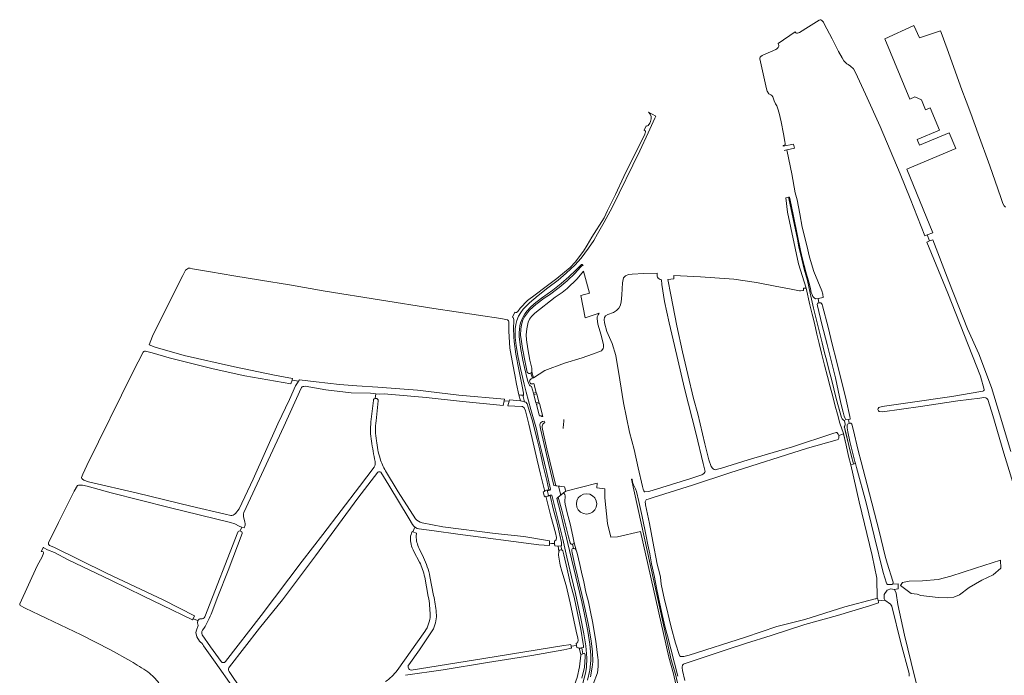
# Model space of a CAD drawing. Header units: metres. Extents: x 209813 to 223847, y 571801 to 587119.
# Tile 528 of 656: x 211902 to 212751, y 586186 to 586752. Entities that reach past the tile are written whole.
import ezdxf

# ---------------------------------------------------------------- set-up
doc = ezdxf.new("R2010")
doc.units = ezdxf.units.M
for name, color, linetype, lineweight in [('B-RO-GK-BESCHOEIING-G', 8, 'GK-BESCHOEIING', 0), ('B-RO-GR-BOUWLAND-GV', 8, 'Continuous', 0), ('B-RO-GR-GRAS-GV', 8, 'Continuous', 0), ('B-RO-OG-TERREIN_CULTUURSCHEIDING-GV', 8, 'Continuous', 0), ('B-RO-OG-WEG-GV', 8, 'Continuous', 0), ('B-RO-VH-ONVERHARD-GV', 8, 'Continuous', 0), ('B-RO-VH-VERHARDING_OPEN-GV', 8, 'Continuous', 0), ('B-RO-VH-VERHARDING_TEGEL-GV', 8, 'Continuous', 0)]:
    doc.layers.add(name, color=color, linetype=linetype, lineweight=lineweight)
doc.linetypes.add('GK-BESCHOEIING', pattern='A,30,-5,[1,NLCS.shx,S=1,R=0,X=0,Y=0],-5', length=40)

msp = doc.modelspace()

# ---------------------------------------------------------------- linework, layer by layer
at = {"layer": 'B-RO-GK-BESCHOEIING-G', "flags": 128}
for points in [[(212332.685, 586427.823), (212334.368, 586427.646)], [(212334.368, 586427.646), (212335.833, 586427.492)], [(212335.833, 586427.492), (212335.999, 586427.475)], [(212335.999, 586427.475), (212336.57, 586427.415)], [(212335.198, 586422.368), (212334.031, 586422.624)], [(212335.465, 586422.309), (212335.198, 586422.368)], [(212337.268, 586421.913), (212335.465, 586422.309)], [(212337.45, 586421.873), (212337.268, 586421.913)], [(212338.693, 586421.6), (212337.45, 586421.873)], [(212370.815, 586398.97), (212370.866, 586399.536)], [(212370.866, 586399.536), (212371.356, 586405.029)], [(212371.356, 586405.029), (212371.493, 586406.565)], [(212364.61, 586349.36), (212365.421, 586349.277)], [(212365.421, 586349.277), (212366.758, 586349.139)], [(212366.758, 586349.139), (212366.781, 586349.137)], [(212366.781, 586349.137), (212368.099, 586349.001)], [(212368.099, 586349.001), (212369.327, 586348.875)], [(212355.826, 586345.277), (212354.789, 586345.028)], [(212356.559, 586345.454), (212355.826, 586345.277)], [(212357.161, 586340.312), (212355.993, 586340.026)], [(212357.201, 586345.608), (212356.559, 586345.454)], [(212357.811, 586340.471), (212357.161, 586340.312)], [(212357.546, 586345.691), (212357.201, 586345.608)], [(212358.534, 586345.929), (212357.546, 586345.691)], [(212358.489, 586340.637), (212357.811, 586340.471)], [(212358.719, 586340.693), (212358.489, 586340.637)], [(212359.628, 586340.915), (212358.719, 586340.693)], [(212367.849, 586340.547), (212366.677, 586339.627)], [(212368.689, 586341.206), (212367.849, 586340.547)], [(212368.758, 586341.26), (212368.689, 586341.206)], [(212369.834, 586342.104), (212368.758, 586341.26)], [(212371.243, 586343.21), (212369.834, 586342.104)], [(212359.132, 586301.761), (212359.166, 586300.265)], [(212359.166, 586300.265), (212359.175, 586299.852)], [(212359.175, 586299.852), (212359.2, 586298.749)], [(212359.2, 586298.749), (212359.22, 586297.839)], [(212363.275, 586301.616), (212363.425, 586299.93)], [(212363.425, 586299.93), (212363.461, 586299.522)], [(212363.461, 586299.522), (212363.531, 586298.743)], [(212363.531, 586298.743), (212363.638, 586297.556)], [(212382.283, 586212.02), (212382.094, 586213.232)], [(212377.606, 586211.966), (212377.746, 586211.06)], [(212377.746, 586211.06), (212377.789, 586210.785)], [(212377.789, 586210.785), (212377.886, 586210.154)], [(212377.886, 586210.154), (212377.991, 586209.467)], [(212382.369, 586211.471), (212382.283, 586212.02)], [(212382.462, 586210.884), (212382.369, 586211.471)], [(212382.64, 586209.747), (212382.462, 586210.884)], [(212385.777, 586209.25), (212384.652, 586209.095)], [(212386.301, 586209.323), (212385.777, 586209.25)], [(212386.17, 586203.77), (212387.232, 586204.104)], [(212386.817, 586209.394), (212386.301, 586209.323)], [(212387.077, 586209.43), (212386.817, 586209.394)], [(212387.232, 586204.104), (212387.763, 586204.271)], [(212388.43, 586209.618), (212387.361, 586209.47)], [(212387.83, 586204.292), (212388.294, 586204.438)], [(212388.294, 586204.438), (212389.351, 586204.77)]]:
    msp.add_lwpolyline(points, dxfattribs=at)
at = {"layer": 'B-RO-GR-BOUWLAND-GV', "flags": 128}
for points in [[(212596.11, 586748.17), (212595.37, 586749.49), (212594.15, 586751.15), (212593.23, 586751.61), (212592.51, 586751.77), (212591.63, 586751.47), (212582.45, 586745.73), (212574.83, 586740.61), (212572.99, 586740.11), (212572.53, 586740.09), (212572.07, 586740.19), (212571.73, 586740.45), (212571.117, 586741.184), (212556.422, 586731.118), (212556.75, 586730.479), (212556.894, 586729.79), (212556.91, 586729.15), (212556.83, 586728.97), (212556.67, 586728.41), (212556.39, 586727.89), (212555.15, 586726.71), (212554.25, 586726.13), (212549.67, 586724.13), (212543.73, 586721.39), (212542.71, 586720.85), (212541.31, 586719.95), (212540.87, 586719.39), (212540.59, 586718.77), (212540.65, 586718.07), (212546.27, 586692.15), (212546.95, 586689.97), (212547.37, 586689.11), (212547.79, 586688.51), (212548.33, 586687.85), (212549.97, 586686.81), (212551.01, 586686.23), (212551.67, 586685.27), (212552.13, 586684.19), (212552.89, 586681.59), (212554.17, 586679.07), (212555.13, 586677.31), (212556.23, 586674.81), (212557.37, 586670.99), (212558.93, 586663.47), (212560.87, 586653.23), (212562.11, 586646.71), (212562.53, 586644.93), (212562.461, 586643.68), (212560.641, 586643.254), (212560.818, 586642.455), (212569.668, 586644.323), (212570.334, 586640.974), (212561.586, 586638.974), (212561.627, 586638.79), (212563.893, 586639.315), (212564.19, 586638.09), (212568.03, 586618.57), (212571.177, 586602.211), (212572.775, 586596.204), (212575.015, 586584.016), (212577.229, 586572.621), (212581.178, 586556.788), (212583.435, 586546.829), (212587.222, 586534.455), (212594.087, 586517.794), (212594.97, 586514.835), (212595.328, 586511.805), (212591.034, 586511.082), (212591.587, 586507.23), (212592.5, 586507.28), (212593.32, 586507.18), (212593.88, 586506.78), (212594.26, 586505.98), (212594.66, 586504.7), (212599.52, 586486.42), (212603.1, 586471.74), (212606.72, 586457.14), (212614.96, 586423.5), (212618.32, 586409.14), (212618.58, 586407.54), (212618.46, 586406.896), (212617.011, 586406.672), (212617.591, 586403.127), (212618.292, 586403.39), (212619.08, 586403.56), (212619.44, 586403.26), (212619.92, 586402.48), (212620.96, 586398.2), (212625.54, 586379.88), (212627.911, 586370.179), (212633.208, 586350.241), (212643.399, 586310.282), (212648.769, 586288.578), (212650.382, 586282.555), (212655.35, 586267.041), (212655.528, 586266.237), (212655.556, 586265.364)], [(212733.979, 586431.823), (212734.042, 586432.512), (212730.999, 586443.89), (212702.688, 586515.592), (212684.698, 586559.803), (212686.983, 586560.717), (212685.015, 586566.029), (212682.855, 586565.237), (212670.15, 586597.53), (212661.73, 586618.63), (212644.53, 586659.67), (212631.69, 586687.35), (212623.21, 586706.11), (212621.27, 586709.23), (212618.89, 586711.63), (212616.81, 586713.17), (212615.57, 586713.77), (212614.67, 586714.47), (212613.11, 586716.23), (212611.65, 586718.87), (212608.45, 586724.21), (212602.83, 586735.37), (212596.11, 586748.17)], [(212643.245, 586417.007), (212646.139, 586417.704), (212668.349, 586421.021), (212706.326, 586426.548), (212731.264, 586430.658), (212732.946, 586431.142)], [(212736.535, 586424.761), (212735.429, 586425.336), (212733.899, 586425.593), (212730.404, 586425.092), (212711.258, 586422.703), (212679.242, 586417.87), (212646.485, 586413.189), (212643.653, 586413.421)], [(212774.566, 586298.052), (212775.441, 586300.455), (212775.326, 586301.991), (212770.531, 586316.062), (212762.333, 586341.112), (212751.025, 586377.527), (212741.553, 586410.083), (212737.623, 586423.023)], [(212640.71, 586251.882), (212641.671, 586252.032), (212641.524, 586269.512), (212637.588, 586289.181), (212626.198, 586335.63), (212618.94, 586367.56), (212616.96, 586374.92), (212614.94, 586384.36), (212612.716, 586394.133), (212608.595, 586392.712), (212608.783, 586391.96), (212608.757, 586390.482), (212608.054, 586389.412), (212605.233, 586388.485), (212581.674, 586381.866), (212514.535, 586360.649), (212482.582, 586349.867), (212448.605, 586339.373), (212444.24, 586337.96), (212443.18, 586337.5), (212442.62, 586337.1), (212442.24, 586336.62), (212441.94, 586336.08), (212441.76, 586335.52), (212441.8, 586333.62), (212441.88, 586332.86), (212445.24, 586316.72), (212448.28, 586301.16), (212451.9, 586281.72), (212454.16, 586272.94), (212454.76, 586270.46), (212455.54, 586264.38), (212458.34, 586250.84), (212460.36, 586243.06), (212462.24, 586234.48), (212463.99, 586227.38), (212467.91, 586213.38), (212470.93, 586203.62), (212471.39, 586202.52), (212471.69, 586202.16), (212472.11, 586202.04), (212473.47, 586201.92), (212475.09, 586202)], [(212654.952, 586264.341), (212659.826, 586264.745), (212659.943, 586260.445), (212656.578, 586259.797)], [(212656.615, 586259.742), (212658.06, 586256.565), (212659.578, 586246.825), (212665.245, 586220.467), (212674.112, 586184.993), (212682.079, 586154.182), (212690.914, 586119.544), (212697.922, 586091.025), (212706.647, 586055.367), (212709.403, 586044.601), (212710.141, 586043.541), (212711.464, 586042.668), (212713.265, 586042.781), (212722.848, 586044.893), (212734.658, 586047.828), (212746.393, 586051.051), (212750.115, 586052.071), (212751.198, 586052.14), (212752.289, 586051.578)], [(212475.09, 586202), (212478.37, 586202.78), (212479.637, 586203.202), (212528.089, 586218.722), (212555.088, 586227.913), (212579.314, 586233.986), (212613.843, 586244.775), (212640.129, 586251.791)]]:
    msp.add_lwpolyline(points, dxfattribs=at)
at = {"layer": 'B-RO-GR-BOUWLAND-GV'}
for points in [[(212732.946, 586431.142, 0.2109667), (212733.979, 586431.823)], [(212737.623, 586423.023, 0.1001852), (212736.535, 586424.761)], [(212643.653, 586413.421, -0.5493543), (212643.245, 586417.007)], [(212655.556, 586265.364, -0.2903025), (212654.952, 586264.341)], [(212656.578, 586259.797, 0.020938), (212656.615, 586259.742)], [(212640.129, 586251.791, -0.0717769), (212640.71, 586251.882)]]:
    msp.add_lwpolyline(points, format="xyb", dxfattribs=at)
at = {"layer": 'B-RO-GR-BOUWLAND-GV', "flags": 128}
msp.add_lwpolyline([(212663.713, 586265.805), (212669.269, 586267.128), (212681.043, 586267.26), (212694.405, 586268.451), (212705.385, 586271.361), (212726.552, 586278.108), (212748.247, 586285.252), (212748.644, 586278.24), (212741.897, 586272.552), (212732.108, 586267.789), (212721.26, 586261.439), (212712.926, 586255.222), (212707.898, 586253.237), (212702.342, 586252.576), (212694.405, 586252.84), (212679.456, 586254.56), (212676.413, 586255.751), (212671.254, 586256.412), (212661.861, 586263.291)], close=True, dxfattribs=at)
at = {"layer": 'B-RO-GR-GRAS-GV', "flags": 128}
for points in [[(212752.418, 586589.869), (212751.37, 586591.15), (212750.15, 586593.19), (212748.91, 586597.33), (212746.05, 586605.63), (212738.99, 586625.69), (212729.01, 586653.29), (212722.49, 586670.73), (212718.51, 586681.45), (212714.93, 586691.15), (212702.09, 586726.57), (212697.05, 586740.77), (212696.483, 586742.179), (212678.403, 586736.224), (212673.49, 586746.718), (212648.316, 586735.293), (212670.028, 586683.02), (212674.289, 586685.028), (212680.03, 586682.703), (212683.5, 586673.837), (212687.556, 586675.544), (212695.628, 586656.371), (212676.39, 586648.273), (212678.436, 586643.413), (212703.91, 586654.136), (212709.626, 586640.558), (212673.413, 586625.314), (212667.264, 586622.757), (212689.927, 586567.687), (212685.015, 586566.029), (212686.983, 586560.717), (212689.805, 586561.846), (212703.662, 586525.682), (212719.676, 586484.822), (212729.411, 586463.189), (212740.382, 586434.143), (212747.244, 586411.411), (212757.229, 586378.94)], [(212317.193, 586493.787), (212259.171, 586502.49), (212165.391, 586517.343), (212134.726, 586522.845), (212109.835, 586526.943), (212086.633, 586530.727), (212066.457, 586534.1), (212050.967, 586536.784), (212049.018, 586537.16), (212047.598, 586537.234)], [(212044.444, 586534.511), (212042.772, 586531.02), (212033.607, 586512.876), (212016.513, 586478.429), (212013.792, 586471.145), (212018.845, 586469.017), (212043.811, 586461.735), (212087.302, 586451.951), (212121.841, 586444.944), (212137.475, 586442.049), (212136.991, 586440.661)], [(212345.266, 586442.661), (212355.156, 586448.968), (212372.055, 586455.171), (212387.157, 586459.882), (212396.119, 586463.105), (212404.01, 586465.94), (212405.43, 586467.94), (212405.71, 586468.98), (212405.67, 586470.96), (212403.61, 586479.46), (212400.89, 586488.86), (212400.45, 586491.42), (212400.25, 586493.54), (212400.31, 586495.22), (212400.97, 586497), (212401.83, 586498.34), (212389.92, 586494.3), (212386.013, 586513.603), (212393.732, 586515.555), (212388.523, 586534.747), (212383.091, 586528.171), (212374.324, 586519.79), (212370.021, 586516.319), (212363.863, 586512.304), (212346.357, 586498.301), (212343.472, 586495.47), (212341.961, 586493.297), (212340.771, 586490.687), (212339.437, 586484.947), (212339.048, 586479.642), (212339.223, 586475.387), (212340.456, 586467.575), (212342.257, 586457.918), (212343.82, 586450.947), (212343.861, 586447.715)], [(212456.008, 586523.193), (212455.644, 586527.136), (212454.674, 586527.47), (212453.696, 586528.076), (212452.901, 586528.712), (212452.354, 586529.413), (212452.075, 586530.038), (212451.931, 586531.131), (212451.91, 586531.7), (212452.012, 586532.808), (212440.441, 586532.528), (212430.409, 586532.104), (212427.287, 586531.684), (212424.738, 586530.732), (212422.835, 586528.793), (212422.189, 586524.713), (212421.631, 586514.251), (212420.92, 586507.753), (212420.005, 586504.67), (212418.868, 586502.708), (212417.004, 586500.785), (212414.246, 586498.939), (212409.439, 586497.22), (212407.508, 586496.032), (212406.426, 586494.578), (212406.137, 586493.012), (212406.42, 586490.143), (212408.645, 586482.453), (212413.126, 586472.26), (212416.236, 586461.846), (212419.881, 586440.956), (212422.992, 586420.908), (212428.19, 586395.6), (212432.06, 586380.72), (212435.7, 586364.96), (212439.46, 586348.8), (212439.84, 586346.48), (212440.36, 586345), (212440.92, 586344.14), (212441.26, 586344.06), (212444.58, 586344.3), (212447.523, 586345.252), (212481.009, 586355.601), (212490.662, 586358.932)], [(212573.22, 586517.92), (212567.682, 586519.092), (212553.839, 586521.84), (212537.73, 586524.857), (212518.072, 586527.71), (212489.305, 586529.847), (212466.283, 586530.888), (212466.436, 586527.936), (212461.101, 586527.452), (212463.718, 586514.208), (212468.904, 586487.36), (212473.833, 586464.937), (212478.579, 586445.42), (212483.359, 586424.741), (212487.003, 586411.606), (212493.175, 586385.569), (212496.664, 586371.8), (212498.704, 586366.018), (212499.664, 586364.567)], [(212493.155, 586361.063), (212493.369, 586361.78), (212491.702, 586368.689), (212485.727, 586394.055), (212475.443, 586433.354), (212466.882, 586470.524), (212462.252, 586490.112), (212458.302, 586508.41), (212456.008, 586523.193)], [(212502.991, 586363.294), (212507.427, 586364.527), (212530.599, 586371.916), (212568.726, 586383.14), (212603.581, 586394.645), (212606.538, 586395.434), (212607.037, 586395.237), (212608.246, 586393.975), (212608.595, 586392.712), (212612.716, 586394.133), (212612.654, 586394.404), (212609.68, 586403.54), (212607.5, 586411.06), (212605.56, 586418.1), (212603.54, 586426.34), (212601.22, 586434.94), (212598.9, 586443.72), (212596.5, 586453.46), (212593.84, 586463.98), (212591.9, 586472.3), (212589.88, 586480.3), (212587.62, 586489.84), (212585.6, 586497.54), (212583.8, 586505.56), (212580.555, 586520.12), (212578.213, 586519.89), (212578.28, 586518.88), (212578.26, 586518.38), (212577.98, 586517.94), (212577.58, 586517.86), (212575.58, 586517.7), (212574.8, 586517.66), (212573.22, 586517.92)], [(212332.685, 586427.823), (212330.65, 586437.06), (212329.03, 586445.04), (212327.35, 586453.96), (212324.97, 586468.32), (212324.05, 586482.98), (212324.09, 586491.04), (212323.79, 586491.9), (212322.81, 586492.64), (212317.193, 586493.787)], [(212343.087, 586446.665), (212344.319, 586442.21), (212345.266, 586442.661), (212343.861, 586447.715)], [(212144.912, 586433.525), (212129.985, 586400.686), (212095.267, 586326.213), (212095.002, 586325.179), (212094.955, 586324.576), (212095.075, 586322.937), (212096.296, 586318.057), (212096.504, 586316.676), (212096.452, 586315.297), (212095.7, 586313.043), (212093.746, 586313.627), (212092.326, 586310.38)], [(212142.629, 586439.765), (212143.478, 586440.906), (212157.797, 586439.223), (212177.796, 586436.697), (212192.934, 586435.521), (212210.954, 586434.386), (212245.07, 586431.842), (212280.94, 586427.652), (212320.277, 586424.181), (212319.954, 586422.722)], [(212208.792, 586424.766), (212209.205, 586428.725), (212204.596, 586429.232), (212188.052, 586429.631), (212165.956, 586432.156), (212148.148, 586435.273), (212147.113, 586435.226)], [(212335.75, 586417.68), (212335.32, 586417.804), (212323.263, 586418.462), (212324.224, 586422.338), (212319.954, 586422.722), (212319.072, 586418.734), (212281.532, 586422.509), (212252.708, 586425.521), (212216.484, 586428.707), (212212.23, 586428.521), (212209.205, 586428.725)], [(212205.066, 586404.443), (212207.113, 586423.043)], [(212211.364, 586422.732), (212209.404, 586405.586)], [(212324.224, 586422.338), (212324.535, 586423.592), (212334.031, 586422.624)], [(212363.461, 586299.522), (212363.275, 586301.616), (212364.75, 586302.66), (212365.13, 586304.86), (212364.39, 586308.84), (212360.31, 586323.02), (212357.29, 586334.64), (212355.925, 586340.306), (212354.715, 586339.962), (212353.673, 586344.197), (212354.942, 586344.49), (212354.41, 586346.6), (212351.41, 586359.36), (212348.35, 586371.48), (212345.71, 586382.74), (212341.38, 586402.532), (212338.45, 586414.202), (212337.118, 586416.766), (212335.75, 586417.68)], [(212145.549, 586284.417), (212163.422, 586307.287), (212195.129, 586348.659), (212207.789, 586365.368)], [(212211.05, 586361.143), (212193.741, 586338.576), (212157.053, 586288.801), (212128.58, 586250.873), (212108.775, 586226.507), (212083.009, 586193.201), (212082.4, 586192.342), (212082.18, 586191.524)], [(212240.988, 586315.831), (212238.035, 586320.739), (212220.591, 586349.872), (212213.604, 586361.117)], [(212217.615, 586362.17), (212228.608, 586344.041), (212243.456, 586320.853)], [(212093.746, 586313.627), (212091.869, 586314.187), (212091.224, 586314.45), (212087.484, 586316.412), (212083.827, 586317.641), (212030.827, 586330.674), (211980.8, 586343.301), (211960.274, 586348.997), (211956.066, 586349.868), (211954.679, 586350.017), (211952.689, 586349.859), (211951.701, 586349.495), (211949.024, 586344.765), (211935.346, 586317.579), (211926.785, 586300.056), (211926.881, 586298.977), (211927.779, 586297.778), (211931.492, 586296.268), (211976.784, 586274.068), (212026.315, 586250.492), (212052.881, 586237.011), (212051.578, 586234.516)], [(212476.997, 586138.735), (212466.12, 586187.044), (212461.939, 586201.287), (212437.704, 586309.811), (212417.676, 586305.384), (212411.967, 586305.052), (212408.998, 586316.67), (212406.868, 586339.001), (212406.962, 586346.739), (212400.056, 586347.555), (212400.325, 586351.491), (212373.096, 586344.659), (212371.243, 586343.21), (212371.59, 586342.94), (212372.27, 586341.86), (212372.57, 586340.62), (212372.55, 586339.14), (212372.23, 586336.88), (212372.27, 586335.48), (212372.53, 586333.38), (212374.33, 586325.88), (212376.81, 586316.4), (212379.31, 586305.86), (212380.27, 586300.26)], [(212249.121, 586317.398), (212266.941, 586314.068), (212312.139, 586308.178), (212336.811, 586305.486), (212359.132, 586301.761), (212359.175, 586299.852)], [(212061.73, 586236.328), (212090.121, 586309.249)], [(212093.982, 586308.116), (212081.831, 586276.344), (212072.943, 586253.835), (212067.066, 586238.547)], [(212240.518, 586309.828), (212241.292, 586309.543), (212242.807, 586313.708)], [(212241.292, 586309.543), (212244.236, 586308.458), (212243.967, 586305.914)], [(212382.094, 586213.232), (212382.45, 586213.36), (212383.13, 586213.84), (212383.59, 586214.6), (212383.71, 586216.06), (212383.51, 586217.8), (212382.07, 586223.96), (212376.89, 586248.42), (212373.33, 586263.38), (212369.65, 586275.76), (212368.37, 586280.9), (212366.91, 586289.46), (212367.01, 586292.82), (212366.483, 586297.334), (212366.07, 586297.3), (212363.638, 586297.556), (212363.461, 586299.522), (212360.688, 586299.633), (212359.175, 586299.852), (212359.22, 586297.839), (212349.931, 586298.276), (212279.851, 586307.608), (212259.533, 586310.389), (212246.431, 586312.14)], [(212367.01, 586292.82), (212367.593, 586293.689), (212368.758, 586294.039), (212369.686, 586293.961), (212368.894, 586297.531), (212366.483, 586297.334)], [(212024.749, 586246.279), (212008.874, 586253.952), (211980.563, 586267.909), (211943.918, 586285.57), (211931.88, 586291.655), (211925.84, 586293.982), (211922.849, 586295.844), (211922.378, 586296.398), (211920.462, 586292.713), (211921.356, 586292.596), (211922.103, 586292.208), (211922.365, 586291.809), (211922.453, 586291.207), (211921.361, 586288.09), (211917.078, 586280.321), (211901.954, 586247.408), (211901.971, 586246.541), (211902.379, 586246.014), (211906.597, 586243.817), (211954.87, 586220.668), (211980.423, 586207.695), (211997.879, 586197.99)], [(212246.888, 586283.44), (212242.16, 586292.526)], [(212246.521, 586295.248), (212250.386, 586287.597)], [(212382.03, 586293.76), (212382.97, 586291.08), (212385.27, 586281.36), (212386.77, 586274.74), (212388.59, 586266.56), (212390.55, 586257.64), (212392.59, 586249.08), (212394.49, 586240.6), (212396.05, 586232.34), (212399.19, 586215.18), (212400.67, 586200.74), (212401.01, 586199.02), (212401.202, 586193.335), (212400.41, 586187.94), (212396.89, 586178.14), (212393.73, 586168.88), (212392.19, 586163.9), (212389.523, 586152.894)], [(212079.657, 586197.56), (212110.373, 586237.417), (212145.549, 586284.417)], [(212254.505, 586253.871), (212251.462, 586270.61)], [(212255.958, 586270.999), (212259.066, 586254.713)], [(212056.969, 586215.295), (212054.877, 586218.965), (212054.044, 586222.665), (212054.414, 586224.701), (212055.943, 586228.784), (212055.381, 586231.033), (212055.612, 586233.047), (212051.578, 586234.516), (212051.072, 586233.546), (212024.749, 586246.279)], [(212669.312, 586184.946), (212669.43, 586187.425), (212662.351, 586213.869), (212654.49, 586245.422), (212653.171, 586247.257), (212648.398, 586250.696), (212642.792, 586250.157), (212642.98, 586249.571), (212642.822, 586248.381), (212635.058, 586245.783), (212607.448, 586237.393), (212579.427, 586229.475), (212550.328, 586220.207), (212528.164, 586213.225), (212511.421, 586207.834), (212476.27, 586195.96), (212475.21, 586195.66), (212474.69, 586195.46), (212474.31, 586195.08), (212473.95, 586194.62), (212473.75, 586194.1), (212473.67, 586193), (212473.69, 586192.18), (212473.93, 586189.9), (212475.87, 586181.4)], [(212059.397, 586220.762), (212066.627, 586210.346), (212075.741, 586197.586)], [(212227.56, 586189.928), (212251.497, 586223.435)], [(212258.952, 586225.996), (212246.999, 586207.802), (212237.586, 586194.797)], [(212239.602, 586190.258), (212302.387, 586200.198), (212371.39, 586211.36), (212375.77, 586212.2), (212377.03, 586212.22), (212377.606, 586211.966), (212377.789, 586210.785)], [(212382.369, 586211.471), (212382.094, 586213.232)], [(212129.539, 586113.602), (212119.904, 586127.384), (212086.556, 586174.62), (212070.512, 586197.091), (212060.597, 586211.273)], [(212384.652, 586209.095), (212384.11, 586209.42), (212383.55, 586209.6), (212382.64, 586209.747), (212382.369, 586211.471), (212377.789, 586210.785), (212377.991, 586209.467), (212377.81, 586209.22), (212376.65, 586208.78), (212371.388, 586207.783), (212343.888, 586202.892), (212305.514, 586196.928), (212267.256, 586190.566), (212234.879, 586185.743)], [(212314.778, 586096.954), (212314.651, 586098.83), (212314.69, 586100.983), (212315.099, 586103.179), (212315.599, 586104.173), (212317.026, 586105.293), (212326.39, 586109.36), (212331.37, 586111.5), (212342.37, 586117.98), (212348.11, 586121.68), (212356.81, 586129.48), (212361.29, 586133.9), (212365.25, 586138.64), (212370.91, 586145.96), (212372.883, 586149.33), (212373.846, 586151.384), (212374.895, 586154.685), (212376.37, 586162.8), (212379.03, 586172.66), (212382.89, 586183.8), (212385.05, 586192.96), (212386.19, 586203.26), (212386.17, 586203.77)], [(212082.683, 586189.02), (212103.917, 586157.255), (212123.325, 586131.036), (212131.488, 586119.793)]]:
    msp.add_lwpolyline(points, dxfattribs=at)
for points in [[(212565.44, 586598.497), (212565.65, 586597.35), (212573.17, 586562.31), (212574.28, 586555.76), (212576.78, 586544.98), (212578.84, 586536.36), (212581.64, 586526.46), (212584.08, 586515.68), (212586.9, 586502.7), (212588.96, 586494.7), (212592.38, 586480.8), (212594.38, 586472.7), (212596.18, 586465.2), (212598.34, 586456.82), (212600.1, 586449.64), (212602.58, 586440.36), (212604.44, 586432.98), (212606.48, 586424.68), (212609.9, 586412.24), (212611.1, 586408.44), (212611.72, 586407.28), (212612.56, 586406.2), (212613.5, 586405.46), (212614.268, 586402.431), (212614.2, 586401.72), (212613.94, 586401.16), (212613.46, 586400.34), (212613.48, 586399.92), (212615.62, 586391.56), (212617.38, 586384.02), (212619.44, 586375.9), (212621.52, 586368.3), (212622.967, 586368.725), (212622.58, 586370.3), (212618.12, 586387.52), (212616.38, 586396.08), (212615.9, 586399.48), (212615.84, 586400.48), (212615.9, 586401.44), (212616.04, 586402.08), (212616.24, 586402.62), (212617.591, 586403.127), (212617.011, 586406.672), (212614.86, 586406.34), (212614.1, 586407.5), (212613.4, 586409.44), (212612.56, 586412.96), (212610.54, 586420.78), (212605.72, 586442.54), (212598.7, 586471.48), (212594.18, 586488.92), (212590.4, 586504.6), (212590.16, 586506.22), (212590.2, 586506.6), (212590.4, 586506.92), (212590.92, 586507.14), (212591.587, 586507.23), (212591.034, 586511.082), (212588.505, 586510.656), (212587.38, 586511.72), (212586.42, 586512.86), (212585.64, 586514.42), (212584.98, 586516.2), (212584.58, 586517.78), (212584.34, 586519.56), (212582.82, 586525.06), (212580.12, 586534.12), (212577.28, 586544.98), (212575.66, 586552.44), (212570.01, 586580.81), (212567.57, 586592.03), (212566.25, 586598.676)], [(211956.517, 586359.36), (211955.249, 586356.628), (211955.345, 586356.301), (211955.65, 586355.599), (211956.104, 586355.021), (211957.193, 586354.119), (211961.325, 586352.859), (212003.704, 586342.944), (212049.686, 586331.634), (212079.31, 586324.819), (212084.047, 586323.799), (212084.866, 586323.794), (212086.075, 586324.089), (212087.112, 586324.557), (212088.066, 586325.457), (212091.323, 586329.404), (212103.419, 586355.117), (212124.785, 586402.721), (212134.608, 586423.871), (212140.025, 586435.696), (212142.158, 586439.133), (212142.629, 586439.765), (212136.991, 586440.661), (212135.852, 586437.402), (212096.081, 586444.411), (212068.986, 586450.353), (212030.927, 586459.891), (212016.316, 586464.244), (212010.61, 586465.64), (212009.75, 586465.66), (212009.05, 586465.32), (212008.49, 586464.64), (212004.05, 586456.32), (212000, 586447.907), (211959.979, 586366.82)], [(212337.45, 586421.873), (212335.999, 586427.475), (212332.685, 586427.823), (212334.031, 586422.624)], [(212399.805, 586333.728), (212399.376, 586331.017), (212398.129, 586328.572), (212396.189, 586326.631), (212393.743, 586325.385), (212391.033, 586324.956), (212388.322, 586325.385), (212385.876, 586326.631), (212383.936, 586328.572), (212382.689, 586331.017), (212382.26, 586333.728), (212382.689, 586336.439), (212383.936, 586338.884), (212385.876, 586340.825), (212388.322, 586342.071), (212391.033, 586342.5), (212393.743, 586342.071), (212396.189, 586340.825), (212398.129, 586338.884), (212399.376, 586336.439)], [(212379.001, 586298.879), (212379.917, 586295.227), (212380.33, 586295.2), (212381.09, 586295), (212382.03, 586293.76), (212380.27, 586300.26), (212380.13, 586299.84), (212379.67, 586299.32)], [(212669.269, 586267.128), (212663.713, 586265.805), (212661.861, 586263.291), (212671.254, 586256.412), (212676.413, 586255.751), (212679.456, 586254.56), (212694.405, 586252.84), (212702.342, 586252.576), (212707.898, 586253.237), (212712.926, 586255.222), (212721.26, 586261.439), (212732.108, 586267.789), (212741.897, 586272.552), (212748.644, 586278.24), (212748.247, 586285.252), (212726.552, 586278.108), (212705.385, 586271.361), (212694.405, 586268.451), (212681.043, 586267.26)], [(212387.83, 586204.292), (212387.077, 586209.43), (212384.652, 586209.095), (212386.17, 586203.77)]]:
    msp.add_lwpolyline(points, close=True, dxfattribs=at)
at = {"layer": 'B-RO-GR-GRAS-GV'}
for points in [[(212047.598, 586537.234, 0.206712), (212044.444, 586534.511)], [(212343.861, 586447.715, -0.1524069), (212343.087, 586446.665)], [(212147.113, 586435.226, 0.3446262), (212144.912, 586433.525)], [(212205.416, 586388, -0.0717707), (212205.066, 586404.443)], [(212209.404, 586405.586, 0.0794285), (212209.743, 586388.299)], [(212208.588, 586370.411, -0.0114901), (212205.416, 586388)], [(212209.743, 586388.299, 0.0419226), (212212.868, 586372.937)], [(212207.789, 586365.368, 0.2125367), (212208.588, 586370.411)], [(212212.868, 586372.937, 0.065397), (212217.615, 586362.17)], [(212213.604, 586361.117, 0.2584002), (212211.05, 586361.143)], [(212490.662, 586358.932, 0.1536212), (212493.155, 586361.063)], [(212499.664, 586364.567, 0.2994986), (212502.991, 586363.294)], [(212243.456, 586320.853, 0.1475333), (212249.121, 586317.398)], [(212239.618, 586298.981, -0.1753267), (212240.518, 586309.828)], [(212243.967, 586305.914, 0.1035839), (212246.521, 586295.248)], [(212242.16, 586292.526, -0.0506419), (212239.618, 586298.981)], [(212251.462, 586270.61, 0.0649315), (212246.888, 586283.44)], [(212250.386, 586287.597, -0.0493448), (212255.958, 586270.999)], [(212259.066, 586254.713, -0.0272881), (212261.399, 586239.678)], [(212256.125, 586237.66, 0.0399743), (212254.505, 586253.871)], [(212067.066, 586238.547, -0.063195), (212059.696, 586224.603)], [(212251.497, 586223.435, 0.1422508), (212256.125, 586237.66)], [(212261.399, 586239.678, -0.1289805), (212258.952, 586225.996)], [(212055.612, 586233.047, -0.2645353), (212058.202, 586234.556)], [(212058.202, 586234.556, 0.3543272), (212061.73, 586236.328)], [(212059.696, 586224.603, 0.2777107), (212059.397, 586220.762)], [(212060.597, 586211.273, 0.1176581), (212056.969, 586215.295)], [(211997.879, 586197.99, -0.0118256), (212012.548, 586188.702)], [(212075.741, 586197.586, 0.4489353), (212079.657, 586197.56)], [(212012.548, 586188.702, -0.0890037), (212022.024, 586178.909)], [(212082.18, 586191.524, 0.1978817), (212082.683, 586189.02)], [(212217.486, 586180.418, 0.0922328), (212227.56, 586189.928)], [(212237.586, 586194.797, 0.5713994), (212239.602, 586190.258)]]:
    msp.add_lwpolyline(points, format="xyb", dxfattribs=at)
for centre, radius, start, end in [((212209.222, 586422.667), 2.143, 1.736435, 171.887339), ((212247.493, 586319.564), 7.501, 209.849392, 263.560586), ((212091.961, 586308.376), 2.037, 352.676147, 155.662016)]:
    msp.add_arc(centre, radius, start, end, dxfattribs=at)
at = {"layer": 'B-RO-OG-TERREIN_CULTUURSCHEIDING-GV', "flags": 128}
msp.add_lwpolyline([(212469.71, 586185.14), (212460.91, 586219.76), (212458.87, 586227.04), (212456.3, 586238.38), (212454.3, 586247.44), (212451.68, 586259.96), (212449.3, 586271.78), (212447.12, 586281.96), (212445.56, 586290.58), (212444.02, 586298.34), (212442.56, 586306), (212438.94, 586322.9), (212436.24, 586335.78), (212434.16, 586344.38), (212433.34, 586346.76), (212431.5, 586350.24), (212430.72, 586352.46), (212430.301, 586355.112), (212429.758, 586354.984), (212462.581, 586205.719), (212464.158, 586199.118), (212467.73, 586186.809), (212476.316, 586149.38)], dxfattribs=at)
at = {"layer": 'B-RO-OG-WEG-GV', "flags": 128}
for points in [[(212327.198, 586494.848), (212327.608, 586494.544), (212328.39, 586492.98), (212328.43, 586491.76), (212327.97, 586485.4), (212328.33, 586478.02), (212328.51, 586474.06), (212330.09, 586463.06), (212332.63, 586449.78), (212335.59, 586435.48), (212336.69, 586429.4), (212336.69, 586428.22), (212336.57, 586427.415), (212335.999, 586427.475), (212337.45, 586421.873), (212338.693, 586421.6), (212339.849, 586420.036), (212342.23, 586412.54), (212344.07, 586406.42), (212348.47, 586389.32), (212350.63, 586379.98), (212353.65, 586366.56), (212356.85, 586353.82), (212358.534, 586345.929), (212357.201, 586345.608), (212357.346, 586345.045), (212359.28, 586345.492), (212359.946, 586346.423), (212356.53, 586361.74), (212353.07, 586376.18), (212349.71, 586389.92), (212347.75, 586398.36), (212342.95, 586415.26), (212338.93, 586430.12), (212337.19, 586437.14), (212334.05, 586450.52), (212331.77, 586461.62), (212330.19, 586470.38), (212329.49, 586477.52), (212329.51, 586484.98), (212330.01, 586488.52), (212330.83, 586492.18), (212332.35, 586495.74), (212334.21, 586499.02), (212336.25, 586501.84), (212341.75, 586507.46), (212349.29, 586513.66), (212357.65, 586520.24), (212366.43, 586526.96), (212373.57, 586532.86), (212381.07, 586539.8), (212386.29, 586545.94), (212392.61, 586554.42), (212397.2, 586561.26), (212400.63, 586566.82), (212406.2, 586576.88), (212413.11, 586589.55), (212436.99, 586638.57), (212444.27, 586654.17), (212449.83, 586666.77), (212450.742, 586668.615), (212444.511, 586671.842)], [(212446.278, 586663.922), (212445.53, 586662.39), (212444.27, 586660.31), (212443.05, 586659.87), (212442.502, 586660.051), (212440.903, 586656.388), (212441.49, 586655.89), (212441.79, 586655.47), (212441.85, 586654.77), (212441.65, 586653.99), (212441.29, 586652.99), (212423.35, 586616.47), (212416.09, 586600.95), (212409.11, 586586.89), (212406.17, 586580.69), (212395.67, 586564), (212391.705, 586556.997), (212388.386, 586551.991), (212381.19, 586542.38), (212376.83, 586537.86), (212365.498, 586528.377), (212356.17, 586521.38), (212346.61, 586514.26), (212340.23, 586509.36), (212333.89, 586502.7), (212331.733, 586499.737), (212330.501, 586498.938), (212329.713, 586498.927), (212329.191, 586499.293), (212327.198, 586494.848)], [(212339.77, 586447.58), (212337.99, 586455.98), (212335.77, 586467.88), (212334.61, 586475.92), (212334.17, 586479.02), (212334.35, 586484.88), (212334.81, 586488.16), (212335.79, 586491.74), (212337.45, 586495.36), (212341.83, 586500.98), (212347.31, 586505.84), (212354.39, 586511.28), (212358.97, 586514.18), (212367.39, 586520.58), (212374.43, 586526.44), (212381.05, 586532.76), (212385.93, 586538.24), (212387.03, 586539.14), (212387.69, 586539.5), (212388.09, 586539.58), (212387.77, 586539.94), (212387.35, 586540.32), (212386.744, 586540.426), (212381.81, 586535.58), (212375.65, 586529.64), (212369.05, 586524), (212361.85, 586518.32), (212352.09, 586511.24), (212345.83, 586506.58), (212342.45, 586503.4), (212339.77, 586500.48), (212337.69, 586497.76), (212336.27, 586495.36), (212334.15, 586490.02), (212333.51, 586487.44), (212333.11, 586484.68), (212332.93, 586481.46), (212333.03, 586478.2), (212334.17, 586468.76), (212336.17, 586457.82), (212337.49, 586451.46), (212340.15, 586440.46), (212341.27, 586437.28), (212341.71, 586436.38), (212342.15, 586435.84), (212342.45, 586435.6), (212343.633, 586435.11), (212345.177, 586429.345), (212347.706, 586429.962), (212345.541, 586437.792)], [(212345.541, 586437.792), (212344.603, 586437.447), (212343.03, 586437.361), (212342.63, 586437.7), (212342.09, 586438.82), (212341.86, 586439.89), (212342.062, 586440.64), (212343.305, 586441.728), (212344.319, 586442.21), (212343.087, 586446.665)], [(212386.43, 586173.62), (212390.09, 586187.74), (212390.89, 586192.36), (212391.39, 586200.76), (212390.45, 586211.14), (212388.83, 586221.54), (212385.89, 586236.14), (212383.63, 586246.76), (212381.53, 586256.52), (212378.03, 586270.86), (212373.99, 586287.8), (212370.49, 586303.4), (212367.21, 586317.04), (212363.11, 586333.34), (212361.16, 586341.353), (212359.753, 586341.396), (212358.393, 586341.009), (212358.489, 586340.637), (212359.628, 586340.915), (212362.31, 586329.58), (212365.57, 586317), (212368.13, 586306.68), (212369.33, 586300.38), (212369.45, 586297.92), (212369.25, 586297.56), (212368.894, 586297.531), (212369.784, 586293.953), (212370.49, 586293.34), (212371.33, 586289.9), (212374.23, 586277.28), (212377.15, 586264.42), (212380.31, 586253.34), (212383.49, 586237.86), (212386.05, 586225.56), (212388.09, 586213.06), (212388.4, 586211.18), (212388.43, 586209.618), (212387.077, 586209.43), (212387.83, 586204.292), (212389.351, 586204.77), (212389.79, 586203.54), (212389.91, 586201.72), (212389.31, 586192.66), (212387.11, 586183.22)], [(212394.53, 586184.42), (212396.03, 586192.82), (212396.45, 586197.3), (212396.15, 586206.04), (212395.13, 586215.6), (212392.81, 586228.94), (212389.97, 586242.58), (212387.01, 586255.58), (212385.09, 586263.74), (212382.99, 586272.38), (212381.01, 586280.82), (212378.77, 586291.38), (212378.45, 586293.3), (212378.43, 586294.44), (212378.65, 586294.96), (212379.09, 586295.2), (212379.71, 586295.24), (212379.917, 586295.227), (212379.001, 586298.879), (212377.79, 586298.86), (212377.37, 586299.18), (212376.91, 586300), (212375.37, 586305.22), (212369.67, 586328.2), (212366.677, 586339.627), (212365.45, 586338.52), (212368.15, 586327.42), (212372.41, 586310.56), (212376.45, 586293.64), (212381.73, 586270.74), (212386.97, 586249.12), (212389.19, 586238.28), (212392.15, 586223.98), (212393.89, 586212.6), (212394.73, 586203.12), (212394.77, 586198.5), (212393.83, 586190.12), (212392.01, 586181.68)]]:
    msp.add_lwpolyline(points, dxfattribs=at)
at = {"layer": 'B-RO-OG-WEG-GV'}
msp.add_lwpolyline([(212444.511, 586671.842, -0.3501082), (212446.278, 586663.922)], format="xyb", dxfattribs=at)
at = {"layer": 'B-RO-OG-WEG-GV', "flags": 128}
for points in [[(212350.001, 586421.663), (212348.037, 586428.767), (212345.502, 586428.133), (212347.428, 586420.948)], [(212347.737, 586419.795), (212350.27, 586410.34), (212350.51, 586409.88), (212350.79, 586409.7), (212351.21, 586409.66), (212351.99, 586409.78), (212352.59, 586409.08), (212353.433, 586409.255), (212350.313, 586420.536)], [(212362.75, 586349.62), (212364.61, 586349.36), (212356.87, 586381.16), (212353.91, 586394.26), (212352.77, 586399.6), (212352.81, 586400.48), (212353.07, 586401.98), (212353.45, 586402.7), (212354.09, 586403.3), (212354.957, 586403.743), (212354.534, 586405.271), (212353.01, 586404.84), (212352.05, 586404.42), (212351.43, 586403.84), (212351.13, 586403.26), (212350.85, 586401.92), (212350.89, 586400.36), (212351.47, 586397.4), (212358.61, 586367.74)]]:
    msp.add_lwpolyline(points, close=True, dxfattribs=at)
at = {"layer": 'B-RO-OG-WEG-GV'}
msp.add_arc((212341.789, 586448.431), 2.191, 202.854097, 303.667631, dxfattribs=at)
at = {"layer": 'B-RO-VH-ONVERHARD-GV', "flags": 128}
for points in [[(212371.243, 586343.21), (212373.096, 586344.659), (212372.11, 586348.331), (212369.327, 586348.875), (212366.758, 586349.139), (212368.758, 586341.26)], [(212355.993, 586340.026), (212358.489, 586340.637), (212358.324, 586340.989), (212357.201, 586345.608), (212354.789, 586345.028), (212354.942, 586344.49), (212353.673, 586344.197), (212354.715, 586339.962), (212355.925, 586340.306)]]:
    msp.add_lwpolyline(points, close=True, dxfattribs=at)
at = {"layer": 'B-RO-VH-VERHARDING_OPEN-GV', "flags": 128}
for points in [[(212621.52, 586368.3), (212619.44, 586375.9), (212617.38, 586384.02), (212614.12, 586397.12), (212613.48, 586399.92), (212613.46, 586400.34), (212613.94, 586401.16), (212614.2, 586401.72), (212614.268, 586402.431), (212613.5, 586405.46), (212612.56, 586406.2), (212611.72, 586407.28), (212611.1, 586408.44), (212608.32, 586417.56), (212606.48, 586424.68), (212604.44, 586432.98), (212602.58, 586440.36), (212600.1, 586449.64), (212598.34, 586456.82), (212596.18, 586465.2), (212594.38, 586472.7), (212592.38, 586480.8), (212588.96, 586494.7), (212586.9, 586502.7), (212584.08, 586515.68), (212581.64, 586526.46), (212578.84, 586536.36), (212576.78, 586544.98), (212574.28, 586555.76), (212573.17, 586562.31), (212565.65, 586597.35), (212565.44, 586598.497), (212562.961, 586597.951), (212564.558, 586585.626), (212573.924, 586540.858), (212580.555, 586520.12), (212583.8, 586505.56), (212585.6, 586497.54), (212587.62, 586489.84), (212589.88, 586480.3), (212591.9, 586472.3), (212593.84, 586463.98), (212596.5, 586453.46), (212598.9, 586443.72), (212601.22, 586434.94), (212603.54, 586426.34), (212605.56, 586418.1), (212607.5, 586411.06), (212609.68, 586403.54), (212612.654, 586394.404), (212614.94, 586384.36), (212616.96, 586374.92), (212618.94, 586367.56)], [(212654.748, 586264.261), (212652.141, 586264.07), (212651.192, 586264.128), (212650.646, 586264.272), (212650.426, 586264.377), (212650.13, 586264.841), (212649.93, 586265.315), (212647.089, 586274.568), (212639.171, 586306.203), (212632.189, 586334.627), (212624.062, 586365.051), (212622.967, 586368.725), (212618.94, 586367.56), (212626.198, 586335.63), (212637.588, 586289.181), (212641.524, 586269.512), (212641.671, 586252.032), (212642.345, 586251.714), (212642.792, 586250.157), (212648.398, 586250.696), (212647.981, 586251.913), (212647.822, 586253.262), (212647.86, 586255.381), (212650.479, 586259.244), (212653.612, 586260.402), (212656.578, 586259.797), (212659.943, 586260.445), (212659.826, 586264.745), (212654.952, 586264.341)]]:
    msp.add_lwpolyline(points, dxfattribs=at)
at = {"layer": 'B-RO-VH-VERHARDING_OPEN-GV'}
msp.add_lwpolyline([(212654.952, 586264.341, -0.0491503), (212654.748, 586264.261)], format="xyb", dxfattribs=at)
at = {"layer": 'B-RO-VH-VERHARDING_TEGEL-GV', "flags": 128}
for points in [[(212347.706, 586429.962), (212345.177, 586429.345), (212345.502, 586428.133), (212348.037, 586428.767)], [(212347.428, 586420.948), (212347.737, 586419.795), (212350.313, 586420.536), (212350.001, 586421.663)]]:
    msp.add_lwpolyline(points, close=True, dxfattribs=at)

doc.saveas('drawing.dxf')
